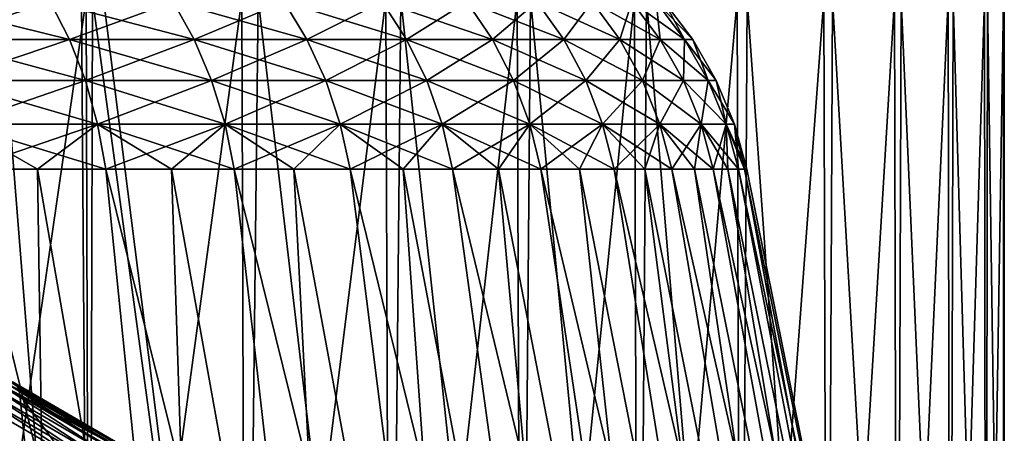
# Model space of a CAD drawing. Header units: metres. Extents: x -24 to 24, y -69 to 184.
# Tile 843 of 896: x 13.49 to 24.23, y 155.32 to 159.84. Entities that reach past the tile are written whole.
import ezdxf

# ---------------------------------------------------------------- set-up
doc = ezdxf.new("R2010")
doc.units = ezdxf.units.M
for name, color, linetype in [('4034', 7, 'CONTINUOUS'), ('4047', 7, 'CONTINUOUS'), ('4052', 7, 'CONTINUOUS'), ('718', 7, 'CONTINUOUS'), ('719', 7, 'CONTINUOUS'), ('720', 7, 'CONTINUOUS'), ('721', 7, 'CONTINUOUS'), ('722', 7, 'CONTINUOUS')]:
    doc.layers.add(name, color=color, linetype=linetype)

msp = doc.modelspace()

# ---------------------------------------------------------------- linework, layer by layer
at = {"layer": '4034'}
for points in [[(14.253792, 147.8, 19.618662), (13.272958, 160.120461, 20.2951), (12.437807, 147.8, 20.817383)], [(14.164881, 160.074782, 19.682953), (13.272958, 160.120461, 20.2951), (14.253792, 147.8, 19.618662)], [(12.403124, 160.06449, -20.838066), (14.215651, 160.06449, -19.646317), (12.437807, 147.8, -20.817383)], [(12.437807, 147.8, -20.817383), (14.215651, 160.06449, -19.646317), (14.253792, 147.8, -19.618662)], [(14.284719, 160.067135, 19.596155), (14.164881, 160.074782, 19.682953), (14.253792, 147.8, 19.618662)], [(14.215651, 160.06449, -19.646317), (15.914427, 160.06449, -18.297363), (14.253792, 147.8, -19.618662)], [(15.955014, 147.8, 18.261983), (14.284719, 160.067135, 19.596155), (14.253792, 147.8, 19.618662)], [(14.253792, 147.8, -19.618662), (15.914427, 160.06449, -18.297363), (15.955014, 147.8, -18.261983)], [(14.40582, 160.064489, 19.507303), (14.284719, 160.067135, 19.596155), (15.955014, 147.8, 18.261983)], [(16.091413, 160.06449, 18.141911), (14.40582, 160.064489, 19.507303), (15.955014, 147.8, 18.261983)], [(15.914427, 160.06449, -18.297363), (17.485861, 160.06449, -16.801999), (15.955014, 147.8, -18.261983)], [(15.955014, 147.8, -18.261983), (17.485861, 160.06449, -16.801999), (17.527775, 147.8, -16.758269)], [(17.527775, 147.8, 16.758269), (16.091413, 160.06449, 18.141911), (15.955014, 147.8, 18.261983)], [(17.648247, 160.06449, 16.631353), (16.091413, 160.06449, 18.141911), (17.527775, 147.8, 16.758269)], [(17.485861, 160.06449, -16.801999), (18.917377, 160.06449, -15.172189), (17.527775, 147.8, -16.758269)], [(17.527775, 147.8, -16.758269), (18.917377, 160.06449, -15.172189), (18.959413, 147.8, -15.119628)], [(18.959413, 147.8, 15.119628), (17.648247, 160.06449, 16.631353), (17.527775, 147.8, 16.758269)], [(19.063864, 160.06449, 14.987715), (17.648247, 160.06449, 16.631353), (18.959413, 147.8, 15.119628)], [(18.917377, 160.06449, -15.172189), (20.197522, 160.06449, -13.420976), (18.959413, 147.8, -15.119628)], [(18.959413, 147.8, -15.119628), (20.197522, 160.06449, -13.420976), (20.238401, 147.8, -13.359252)], [(20.238401, 147.8, 13.359252), (19.063864, 160.06449, 14.987715), (18.959413, 147.8, 15.119628)], [(20.326937, 160.06449, 13.224149), (19.063864, 160.06449, 14.987715), (20.238401, 147.8, 13.359252)], [(20.197522, 160.06449, -13.420976), (21.316052, 160.06449, -11.562372), (20.238401, 147.8, -13.359252)], [(20.238401, 147.8, -13.359252), (21.316052, 160.06449, -11.562372), (21.354442, 147.8, -11.491315)], [(21.354442, 147.8, 11.491315), (20.326937, 160.06449, 13.224149), (20.238401, 147.8, 13.359252)], [(21.42736, 160.06449, 11.354767), (20.326937, 160.06449, 13.224149), (21.354442, 147.8, 11.491315)], [(21.316052, 160.06449, -11.562372), (22.264016, 160.06449, -9.611249), (21.354442, 147.8, -11.491315)], [(21.354442, 147.8, -11.491315), (22.264016, 160.06449, -9.611249), (22.298548, 147.8, -9.530857)], [(22.298548, 147.8, 9.530857), (21.42736, 160.06449, 11.354767), (21.354442, 147.8, 11.491315)], [(22.356327, 160.06449, 9.394528), (21.42736, 160.06449, 11.354767), (22.298548, 147.8, 9.530857)], [(22.264016, 160.06449, -9.611249), (23.033829, 160.06449, -7.583219), (22.298548, 147.8, -9.530857)], [(22.298548, 147.8, -9.530857), (23.033829, 160.06449, -7.583219), (23.063121, 147.8, -7.493662)], [(23.063121, 147.8, 7.493662), (22.356327, 160.06449, 9.394528), (22.298548, 147.8, 9.530857)], [(23.106404, 160.06449, 7.359116), (22.356327, 160.06449, 9.394528), (23.063121, 147.8, 7.493662)], [(23.033829, 160.06449, -7.583219), (23.619332, 160.06449, -5.49451), (23.063121, 147.8, -7.493662)], [(23.063121, 147.8, -7.493662), (23.619332, 160.06449, -5.49451), (23.642002, 147.8, -5.396133)], [(23.642002, 147.8, 5.396133), (23.106404, 160.06449, 7.359116), (23.063121, 147.8, 7.493662)], [(23.67159, 160.06449, 5.264818), (23.106404, 160.06449, 7.359116), (23.642002, 147.8, 5.396133)], [(23.619332, 160.06449, -5.49451), (24.01584, 160.06449, -3.361835), (23.642002, 147.8, -5.396133)], [(23.642002, 147.8, -5.396133), (24.01584, 160.06449, -3.361835), (24.030532, 147.8, -3.255157)], [(24.030532, 147.8, 3.255157), (23.67159, 160.06449, 5.264818), (23.642002, 147.8, 5.396133)], [(24.047363, 160.06449, 3.128392), (23.67159, 160.06449, 5.264818), (24.030532, 147.8, 3.255157)], [(24.01584, 160.06449, -3.361835), (24.220179, 160.06449, -1.202261), (24.030532, 147.8, -3.255157)], [(24.030532, 147.8, -3.255157), (24.220179, 160.06449, -1.202261), (24.225582, 147.8, -1.087972)], [(24.225582, 147.8, 1.087972), (24.047363, 160.06449, 3.128392), (24.030532, 147.8, 3.255157)], [(24.230715, 160.06449, 0.966935), (24.047363, 160.06449, 3.128392), (24.225582, 147.8, 1.087972)], [(24.220179, 160.06449, -1.202261), (24.230715, 160.06449, 0.966935), (24.225582, 147.8, -1.087972)], [(24.225582, 147.8, -1.087972), (24.230715, 160.06449, 0.966935), (24.225582, 147.8, 1.087972)]]:
    msp.add_3dface(points, dxfattribs=at)
at = {"layer": '4047'}
for points in [[(11.276956, 158.202198, -18.21291), (13.842343, 147.74019, -19.05235), (12.106059, 158.202198, -17.672667)], [(12.078778, 147.74019, -20.216469), (13.842343, 147.74019, -19.05235), (11.276956, 158.202198, -18.21291)], [(13.842343, 147.74019, 19.05235), (12.078778, 147.74019, 20.216469), (12.106059, 158.202198, 17.672667)], [(12.106059, 158.202198, -17.672667), (13.842343, 147.74019, -19.05235), (12.909326, 158.202198, -17.09471)], [(12.909326, 158.202198, 17.09471), (13.842343, 147.74019, 19.05235), (12.106059, 158.202198, 17.672667)], [(12.909326, 158.202198, -17.09471), (15.494457, 147.74019, -17.734833), (13.685044, 158.202198, -16.480273)], [(13.842343, 147.74019, -19.05235), (15.494457, 147.74019, -17.734833), (12.909326, 158.202198, -17.09471)], [(13.685044, 158.202198, 16.480273), (13.842343, 147.74019, 19.05235), (12.909326, 158.202198, 17.09471)], [(13.685044, 158.202198, -16.480273), (15.494457, 147.74019, -17.734833), (14.431558, 158.202198, -15.830665)], [(14.431558, 158.202198, 15.830665), (15.494457, 147.74019, 17.734833), (13.685044, 158.202198, 16.480273)], [(15.494457, 147.74019, 17.734833), (13.842343, 147.74019, 19.05235), (13.685044, 158.202198, 16.480273)], [(14.431558, 158.202198, -15.830665), (17.021819, 147.74019, -16.274525), (15.147274, 158.202198, -15.147274)], [(15.494457, 147.74019, -17.734833), (17.021819, 147.74019, -16.274525), (14.431558, 158.202198, -15.830665)], [(15.147274, 158.202198, 15.147274), (15.494457, 147.74019, 17.734833), (14.431558, 158.202198, 15.830665)], [(15.147274, 158.202198, -15.147274), (17.021819, 147.74019, -16.274525), (15.830665, 158.202198, -14.431558)], [(15.830665, 158.202198, 14.431558), (17.021819, 147.74019, 16.274525), (15.147274, 158.202198, 15.147274)], [(17.021819, 147.74019, 16.274525), (15.494457, 147.74019, 17.734833), (15.147274, 158.202198, 15.147274)], [(15.830665, 158.202198, -14.431558), (18.412131, 147.74019, -14.683185), (16.480273, 158.202198, -13.685044)], [(17.021819, 147.74019, -16.274525), (18.412131, 147.74019, -14.683185), (15.830665, 158.202198, -14.431558)], [(16.480273, 158.202198, 13.685044), (17.021819, 147.74019, 16.274525), (15.830665, 158.202198, 14.431558)], [(16.480273, 158.202198, -13.685044), (18.412131, 147.74019, -14.683185), (17.09471, 158.202198, -12.909326)], [(17.09471, 158.202198, 12.909326), (18.412131, 147.74019, 14.683185), (16.480273, 158.202198, 13.685044)], [(18.412131, 147.74019, 14.683185), (17.021819, 147.74019, 16.274525), (16.480273, 158.202198, 13.685044)], [(17.09471, 158.202198, -12.909326), (19.6542, 147.74019, -12.973624), (17.672667, 158.202198, -12.106059)], [(18.412131, 147.74019, -14.683185), (19.6542, 147.74019, -12.973624), (17.09471, 158.202198, -12.909326)], [(17.672667, 158.202198, 12.106059), (18.412131, 147.74019, 14.683185), (17.09471, 158.202198, 12.909326)], [(17.672667, 158.202198, -12.106059), (19.6542, 147.74019, -12.973624), (18.21291, 158.202198, -11.276956)], [(18.21291, 158.202198, 11.276956), (19.6542, 147.74019, 12.973624), (17.672667, 158.202198, 12.106059)], [(19.6542, 147.74019, 12.973624), (18.412131, 147.74019, 14.683185), (17.672667, 158.202198, 12.106059)], [(18.21291, 158.202198, -11.276956), (20.738025, 147.74019, -11.159607), (18.714285, 158.202198, -10.423788)], [(19.6542, 147.74019, -12.973624), (20.738025, 147.74019, -11.159607), (18.21291, 158.202198, -11.276956)], [(18.714285, 158.202198, 10.423788), (19.6542, 147.74019, 12.973624), (18.21291, 158.202198, 11.276956)], [(18.714285, 158.202198, -10.423788), (20.738025, 147.74019, -11.159607), (19.175723, 158.202198, -9.548375)], [(19.175723, 158.202198, 9.548375), (20.738025, 147.74019, 11.159607), (18.714285, 158.202198, 10.423788)], [(20.738025, 147.74019, 11.159607), (19.6542, 147.74019, 12.973624), (18.714285, 158.202198, 10.423788)], [(19.175723, 158.202198, -9.548375), (21.654879, 147.74019, -9.255739), (19.596239, 158.202198, -8.652586)], [(20.738025, 147.74019, -11.159607), (21.654879, 147.74019, -9.255739), (19.175723, 158.202198, -9.548375)], [(19.596239, 158.202198, 8.652586), (20.738025, 147.74019, 11.159607), (19.175723, 158.202198, 9.548375)], [(19.596239, 158.202198, -8.652586), (21.654879, 147.74019, -9.255739), (19.974936, 158.202198, -7.738331)], [(19.974936, 158.202198, 7.738331), (21.654879, 147.74019, 9.255739), (19.596239, 158.202198, 8.652586)], [(21.654879, 147.74019, 9.255739), (20.738025, 147.74019, 11.159607), (19.596239, 158.202198, 8.652586)], [(19.974936, 158.202198, -7.738331), (22.397381, 147.74019, -7.27735), (20.311005, 158.202198, -6.807563)], [(21.654879, 147.74019, -9.255739), (22.397381, 147.74019, -7.27735), (19.974936, 158.202198, -7.738331)], [(20.311005, 158.202198, 6.807563), (21.654879, 147.74019, 9.255739), (19.974936, 158.202198, 7.738331)], [(20.311005, 158.202198, -6.807563), (22.397381, 147.74019, -7.27735), (20.603729, 158.202198, -5.862266)], [(20.603729, 158.202198, 5.862266), (22.397381, 147.74019, 7.27735), (20.311005, 158.202198, 6.807563)], [(22.397381, 147.74019, 7.27735), (21.654879, 147.74019, 9.255739), (20.311005, 158.202198, 6.807563)], [(20.603729, 158.202198, -5.862266), (22.959552, 147.74019, -5.240368), (20.852484, 158.202198, -4.90446)], [(22.397381, 147.74019, -7.27735), (22.959552, 147.74019, -5.240368), (20.603729, 158.202198, -5.862266)], [(20.852484, 158.202198, 4.90446), (22.397381, 147.74019, 7.27735), (20.603729, 158.202198, 5.862266)], [(20.852484, 158.202198, -4.90446), (22.959552, 147.74019, -5.240368), (21.056739, 158.202198, -3.936187)], [(21.056739, 158.202198, 3.936187), (22.959552, 147.74019, 5.240368), (20.852484, 158.202198, 4.90446)], [(22.959552, 147.74019, 5.240368), (22.397381, 147.74019, 7.27735), (20.852484, 158.202198, 4.90446)], [(21.056739, 158.202198, -3.936187), (23.336867, 147.74019, -3.161193), (21.216058, 158.202198, -2.959514)], [(22.959552, 147.74019, -5.240368), (23.336867, 147.74019, -3.161193), (21.056739, 158.202198, -3.936187)], [(21.216058, 158.202198, 2.959514), (22.959552, 147.74019, 5.240368), (21.056739, 158.202198, 3.936187)], [(21.216058, 158.202198, -2.959514), (23.336867, 147.74019, -3.161193), (21.3301, 158.202198, -1.976525)], [(21.3301, 158.202198, 1.976525), (23.336867, 147.74019, 3.161193), (21.216058, 158.202198, 2.959514)], [(23.336867, 147.74019, 3.161193), (22.959552, 147.74019, 5.240368), (21.216058, 158.202198, 2.959514)], [(21.3301, 158.202198, -1.976525), (23.526287, 147.74019, -1.056567), (21.398623, 158.202198, -0.989318)], [(23.336867, 147.74019, -3.161193), (23.526287, 147.74019, -1.056567), (21.3301, 158.202198, -1.976525)], [(21.398623, 158.202198, 0.989318), (23.336867, 147.74019, 3.161193), (21.3301, 158.202198, 1.976525)], [(21.398623, 158.202198, -0.989318), (23.526287, 147.74019, -1.056567), (21.42148, 158.202198, 0)], [(21.42148, 158.202198, 0), (23.526287, 147.74019, 1.056567), (21.398623, 158.202198, 0.989318)], [(23.526287, 147.74019, 1.056567), (23.336867, 147.74019, 3.161193), (21.398623, 158.202198, 0.989318)], [(23.526287, 147.74019, -1.056567), (23.526287, 147.74019, 1.056567), (21.42148, 158.202198, 0)]]:
    msp.add_3dface(points, dxfattribs=at)
at = {"layer": '4052'}
for points in [[(13.823789, 160.030435, 15.163974), (12.554156, 159.620321, 16.624389), (12.365664, 160.030435, 16.374786)], [(12.365664, 160.030435, -16.374786), (14.034507, 159.620321, -15.395121), (13.823789, 160.030435, -15.163974)], [(12.554156, 159.620321, -16.624389), (14.034507, 159.620321, -15.395121), (12.365664, 160.030435, -16.374786)], [(14.034507, 159.620321, 15.395121), (12.554156, 159.620321, 16.624389), (13.823789, 160.030435, 15.163974)], [(15.163974, 160.030435, 13.823789), (14.034507, 159.620321, 15.395121), (13.823789, 160.030435, 15.163974)], [(13.823789, 160.030435, -15.163974), (15.395121, 159.620321, -14.034507), (15.163974, 160.030435, -13.823789)], [(14.034507, 159.620321, -15.395121), (15.395121, 159.620321, -14.034507), (13.823789, 160.030435, -15.163974)], [(15.395121, 159.620321, 14.034507), (14.034507, 159.620321, 15.395121), (15.163974, 160.030435, 13.823789)], [(16.374786, 160.030435, 12.365664), (15.395121, 159.620321, 14.034507), (15.163974, 160.030435, 13.823789)], [(15.163974, 160.030435, -13.823789), (16.624389, 159.620321, -12.554156), (16.374786, 160.030435, -12.365664)], [(15.395121, 159.620321, -14.034507), (16.624389, 159.620321, -12.554156), (15.163974, 160.030435, -13.823789)], [(16.624389, 159.620321, 12.554156), (15.395121, 159.620321, 14.034507), (16.374786, 160.030435, 12.365664)], [(17.445894, 160.030435, 10.80204), (16.624389, 159.620321, 12.554156), (16.374786, 160.030435, 12.365664)], [(16.374786, 160.030435, -12.365664), (17.711824, 159.620321, -10.966697), (17.445894, 160.030435, -10.80204)], [(16.624389, 159.620321, -12.554156), (17.711824, 159.620321, -10.966697), (16.374786, 160.030435, -12.365664)], [(17.711824, 159.620321, 10.966697), (16.624389, 159.620321, 12.554156), (17.445894, 160.030435, 10.80204)], [(18.368159, 160.030435, 9.146256), (17.711824, 159.620321, 10.966697), (17.445894, 160.030435, 10.80204)], [(17.445894, 160.030435, -10.80204), (18.648147, 159.620321, -9.285674), (18.368159, 160.030435, -9.146256)], [(17.711824, 159.620321, -10.966697), (18.648147, 159.620321, -9.285674), (17.445894, 160.030435, -10.80204)], [(18.648147, 159.620321, 9.285674), (17.711824, 159.620321, 10.966697), (18.368159, 160.030435, 9.146256)], [(19.133714, 160.030435, 7.41244), (18.648147, 159.620321, 9.285674), (18.368159, 160.030435, 9.146256)], [(18.368159, 160.030435, -9.146256), (19.425371, 159.620321, -7.525429), (19.133714, 160.030435, -7.41244)], [(18.648147, 159.620321, -9.285674), (19.425371, 159.620321, -7.525429), (18.368159, 160.030435, -9.146256)], [(19.425371, 159.620321, 7.525429), (18.648147, 159.620321, 9.285674), (19.133714, 160.030435, 7.41244)], [(19.736026, 160.030435, 5.615384), (19.425371, 159.620321, 7.525429), (19.133714, 160.030435, 7.41244)], [(19.133714, 160.030435, -7.41244), (20.036865, 159.620321, -5.70098), (19.736026, 160.030435, -5.615384)], [(19.425371, 159.620321, -7.525429), (20.036865, 159.620321, -5.70098), (19.133714, 160.030435, -7.41244)], [(20.036865, 159.620321, 5.70098), (19.425371, 159.620321, 7.525429), (19.736026, 160.030435, 5.615384)], [(20.169958, 160.030435, 3.770419), (20.036865, 159.620321, 5.70098), (19.736026, 160.030435, 5.615384)], [(19.736026, 160.030435, -5.615384), (20.477411, 159.620321, -3.827892), (20.169958, 160.030435, -3.770419)], [(20.036865, 159.620321, -5.70098), (20.477411, 159.620321, -3.827892), (19.736026, 160.030435, -5.615384)], [(20.477411, 159.620321, 3.827892), (20.036865, 159.620321, 5.70098), (20.169958, 160.030435, 3.770419)], [(20.431807, 160.030435, 1.893286), (20.477411, 159.620321, 3.827892), (20.169958, 160.030435, 3.770419)], [(20.169958, 160.030435, -3.770419), (20.743252, 159.620321, -1.922145), (20.431807, 160.030435, -1.893286)], [(20.477411, 159.620321, -3.827892), (20.743252, 159.620321, -1.922145), (20.169958, 160.030435, -3.770419)], [(20.519339, 160.030435, 0), (20.743252, 159.620321, 1.922145), (20.431807, 160.030435, 1.893286)], [(20.743252, 159.620321, 1.922145), (20.477411, 159.620321, 3.827892), (20.431807, 160.030435, 1.893286)], [(20.431807, 160.030435, -1.893286), (20.832118, 159.620321, 0), (20.519339, 160.030435, 0)], [(20.743252, 159.620321, -1.922145), (20.832118, 159.620321, 0), (20.431807, 160.030435, -1.893286)], [(20.832118, 159.620321, 0), (20.743252, 159.620321, 1.922145), (20.519339, 160.030435, 0)], [(14.034507, 159.620321, 15.395121), (12.709278, 159.173369, 16.829804), (12.554156, 159.620321, 16.624389)], [(12.554156, 159.620321, -16.624389), (14.207921, 159.173369, -15.585347), (14.034507, 159.620321, -15.395121)], [(12.709278, 159.173369, -16.829804), (14.207921, 159.173369, -15.585347), (12.554156, 159.620321, -16.624389)], [(14.207921, 159.173369, 15.585347), (12.709278, 159.173369, 16.829804), (14.034507, 159.620321, 15.395121)], [(15.395121, 159.620321, 14.034507), (14.207921, 159.173369, 15.585347), (14.034507, 159.620321, 15.395121)], [(14.034507, 159.620321, -15.395121), (15.585347, 159.173369, -14.207921), (15.395121, 159.620321, -14.034507)], [(14.207921, 159.173369, -15.585347), (15.585347, 159.173369, -14.207921), (14.034507, 159.620321, -15.395121)], [(15.585347, 159.173369, 14.207921), (14.207921, 159.173369, 15.585347), (15.395121, 159.620321, 14.034507)], [(16.624389, 159.620321, 12.554156), (15.585347, 159.173369, 14.207921), (15.395121, 159.620321, 14.034507)], [(15.395121, 159.620321, -14.034507), (16.829804, 159.173369, -12.709278), (16.624389, 159.620321, -12.554156)], [(15.585347, 159.173369, -14.207921), (16.829804, 159.173369, -12.709278), (15.395121, 159.620321, -14.034507)], [(16.829804, 159.173369, 12.709278), (15.585347, 159.173369, 14.207921), (16.624389, 159.620321, 12.554156)], [(17.711824, 159.620321, 10.966697), (16.829804, 159.173369, 12.709278), (16.624389, 159.620321, 12.554156)], [(16.624389, 159.620321, -12.554156), (17.930676, 159.173369, -11.102204), (17.711824, 159.620321, -10.966697)], [(16.829804, 159.173369, -12.709278), (17.930676, 159.173369, -11.102204), (16.624389, 159.620321, -12.554156)], [(17.930675, 159.173369, 11.102204), (16.829804, 159.173369, 12.709278), (17.711824, 159.620321, 10.966697)], [(18.648147, 159.620321, 9.285674), (17.930675, 159.173369, 11.102204), (17.711824, 159.620321, 10.966697)], [(17.711824, 159.620321, -10.966697), (18.878569, 159.173369, -9.40041), (18.648147, 159.620321, -9.285674)], [(17.930676, 159.173369, -11.102204), (18.878569, 159.173369, -9.40041), (17.711824, 159.620321, -10.966697)], [(18.878569, 159.173369, 9.40041), (17.930675, 159.173369, 11.102204), (18.648147, 159.620321, 9.285674)], [(19.425371, 159.620321, 7.525429), (18.878569, 159.173369, 9.40041), (18.648147, 159.620321, 9.285674)], [(18.648147, 159.620321, -9.285674), (19.665396, 159.173369, -7.618415), (19.425371, 159.620321, -7.525429)], [(18.878569, 159.173369, -9.40041), (19.665396, 159.173369, -7.618415), (18.648147, 159.620321, -9.285674)], [(19.665396, 159.173369, 7.618415), (18.878569, 159.173369, 9.40041), (19.425371, 159.620321, 7.525429)], [(20.036865, 159.620321, 5.70098), (19.665396, 159.173369, 7.618415), (19.425371, 159.620321, 7.525429)], [(19.425371, 159.620321, -7.525429), (20.284446, 159.173369, -5.771422), (20.036865, 159.620321, -5.70098)], [(19.665396, 159.173369, -7.618415), (20.284446, 159.173369, -5.771422), (19.425371, 159.620321, -7.525429)], [(20.284446, 159.173369, 5.771422), (19.665396, 159.173369, 7.618415), (20.036865, 159.620321, 5.70098)], [(20.477411, 159.620321, 3.827892), (20.284446, 159.173369, 5.771422), (20.036865, 159.620321, 5.70098)], [(20.036865, 159.620321, -5.70098), (20.730436, 159.173369, -3.87519), (20.477411, 159.620321, -3.827892)], [(20.284446, 159.173369, -5.771422), (20.730436, 159.173369, -3.87519), (20.036865, 159.620321, -5.70098)], [(20.730436, 159.173369, 3.87519), (20.284446, 159.173369, 5.771422), (20.477411, 159.620321, 3.827892)], [(20.743252, 159.620321, 1.922145), (20.730436, 159.173369, 3.87519), (20.477411, 159.620321, 3.827892)], [(20.477411, 159.620321, -3.827892), (20.999561, 159.173369, -1.945896), (20.743252, 159.620321, -1.922145)], [(20.730436, 159.173369, -3.87519), (20.999561, 159.173369, -1.945896), (20.477411, 159.620321, -3.827892)], [(20.999561, 159.173369, 1.945896), (20.730436, 159.173369, 3.87519), (20.743252, 159.620321, 1.922145)], [(20.832118, 159.620321, 0), (20.999561, 159.173369, 1.945896), (20.743252, 159.620321, 1.922145)], [(20.743252, 159.620321, -1.922145), (21.089525, 159.173369, 0), (20.832118, 159.620321, 0)], [(20.999561, 159.173369, -1.945896), (21.089525, 159.173369, 0), (20.743252, 159.620321, -1.922145)], [(21.089525, 159.173369, 0), (20.999561, 159.173369, 1.945896), (20.832118, 159.620321, 0)], [(14.207921, 159.173369, 15.585347), (12.828452, 158.697011, 16.987616), (12.709278, 159.173369, 16.829804)], [(12.709278, 159.173369, -16.829804), (14.341148, 158.697011, -15.73149), (14.207921, 159.173369, -15.585347)], [(12.828452, 158.697011, -16.987616), (14.341148, 158.697011, -15.73149), (12.709278, 159.173369, -16.829804)], [(14.341148, 158.697011, 15.73149), (12.828452, 158.697011, 16.987616), (14.207921, 159.173369, 15.585347)], [(15.585347, 159.173369, 14.207921), (14.341148, 158.697011, 15.73149), (14.207921, 159.173369, 15.585347)], [(14.207921, 159.173369, -15.585347), (15.73149, 158.697011, -14.341148), (15.585347, 159.173369, -14.207921)], [(14.341148, 158.697011, -15.73149), (15.73149, 158.697011, -14.341148), (14.207921, 159.173369, -15.585347)], [(15.73149, 158.697011, 14.341148), (14.341148, 158.697011, 15.73149), (15.585347, 159.173369, 14.207921)], [(16.829804, 159.173369, 12.709278), (15.73149, 158.697011, 14.341148), (15.585347, 159.173369, 14.207921)], [(15.585347, 159.173369, -14.207921), (16.987616, 158.697011, -12.828452), (16.829804, 159.173369, -12.709278)], [(15.73149, 158.697011, -14.341148), (16.987616, 158.697011, -12.828452), (15.585347, 159.173369, -14.207921)], [(16.987616, 158.697011, 12.828452), (15.73149, 158.697011, 14.341148), (16.829804, 159.173369, 12.709278)], [(17.930675, 159.173369, 11.102204), (16.987616, 158.697011, 12.828452), (16.829804, 159.173369, 12.709278)], [(16.829804, 159.173369, -12.709278), (18.098811, 158.697011, -11.206309), (17.930676, 159.173369, -11.102204)], [(16.987616, 158.697011, -12.828452), (18.098811, 158.697011, -11.206309), (16.829804, 159.173369, -12.709278)], [(18.098811, 158.697011, 11.206309), (16.987616, 158.697011, 12.828452), (17.930675, 159.173369, 11.102204)], [(18.878569, 159.173369, 9.40041), (18.098811, 158.697011, 11.206309), (17.930675, 159.173369, 11.102204)], [(17.930676, 159.173369, -11.102204), (19.055592, 158.697011, -9.488557), (18.878569, 159.173369, -9.40041)], [(18.098811, 158.697011, -11.206309), (19.055592, 158.697011, -9.488557), (17.930676, 159.173369, -11.102204)], [(19.055592, 158.697011, 9.488557), (18.098811, 158.697011, 11.206309), (18.878569, 159.173369, 9.40041)], [(19.665396, 159.173369, 7.618415), (19.055592, 158.697011, 9.488557), (18.878569, 159.173369, 9.40041)], [(18.878569, 159.173369, -9.40041), (19.849798, 158.697011, -7.689853), (19.665396, 159.173369, -7.618415)], [(19.055592, 158.697011, -9.488557), (19.849798, 158.697011, -7.689853), (18.878569, 159.173369, -9.40041)], [(19.849798, 158.697011, 7.689853), (19.055592, 158.697011, 9.488557), (19.665396, 159.173369, 7.618415)], [(20.284446, 159.173369, 5.771422), (19.849798, 158.697011, 7.689853), (19.665396, 159.173369, 7.618415)], [(19.665396, 159.173369, -7.618415), (20.474652, 158.697011, -5.825541), (20.284446, 159.173369, -5.771422)], [(19.849798, 158.697011, -7.689853), (20.474652, 158.697011, -5.825541), (19.665396, 159.173369, -7.618415)], [(20.474652, 158.697011, 5.825541), (19.849798, 158.697011, 7.689853), (20.284446, 159.173369, 5.771422)], [(20.730436, 159.173369, 3.87519), (20.474652, 158.697011, 5.825541), (20.284446, 159.173369, 5.771422)], [(20.284446, 159.173369, -5.771422), (20.924824, 158.697011, -3.911527), (20.730436, 159.173369, -3.87519)], [(20.474652, 158.697011, -5.825541), (20.924824, 158.697011, -3.911527), (20.284446, 159.173369, -5.771422)], [(20.924824, 158.697011, 3.911527), (20.474652, 158.697011, 5.825541), (20.730436, 159.173369, 3.87519)], [(20.999561, 159.173369, 1.945896), (20.924824, 158.697011, 3.911527), (20.730436, 159.173369, 3.87519)], [(20.730436, 159.173369, -3.87519), (21.196473, 158.697011, -1.964142), (20.999561, 159.173369, -1.945896)], [(20.924824, 158.697011, -3.911527), (21.196473, 158.697011, -1.964142), (20.730436, 159.173369, -3.87519)], [(21.196473, 158.697011, 1.964142), (20.924824, 158.697011, 3.911527), (20.999561, 159.173369, 1.945896)], [(21.089525, 159.173369, 0), (21.196473, 158.697011, 1.964142), (20.999561, 159.173369, 1.945896)], [(20.999561, 159.173369, -1.945896), (21.28728, 158.697011, 0), (21.089525, 159.173369, 0)], [(21.196473, 158.697011, -1.964142), (21.28728, 158.697011, 0), (20.999561, 159.173369, -1.945896)], [(21.28728, 158.697011, 0), (21.196473, 158.697011, 1.964142), (21.089525, 159.173369, 0)], [(14.341148, 158.697011, 15.73149), (12.909326, 158.202198, 17.09471), (12.828452, 158.697011, 16.987616)], [(12.828452, 158.697011, -16.987616), (14.431558, 158.202198, -15.830665), (14.341148, 158.697011, -15.73149)], [(13.685044, 158.202198, -16.480273), (14.431558, 158.202198, -15.830665), (12.828452, 158.697011, -16.987616)], [(12.909326, 158.202198, -17.09471), (13.685044, 158.202198, -16.480273), (12.828452, 158.697011, -16.987616)], [(13.685044, 158.202198, 16.480273), (12.909326, 158.202198, 17.09471), (14.341148, 158.697011, 15.73149)], [(14.431558, 158.202198, 15.830665), (13.685044, 158.202198, 16.480273), (14.341148, 158.697011, 15.73149)], [(15.73149, 158.697011, 14.341148), (14.431558, 158.202198, 15.830665), (14.341148, 158.697011, 15.73149)], [(14.341148, 158.697011, -15.73149), (15.830665, 158.202198, -14.431558), (15.73149, 158.697011, -14.341148)], [(15.147274, 158.202198, -15.147274), (15.830665, 158.202198, -14.431558), (14.341148, 158.697011, -15.73149)], [(14.431558, 158.202198, -15.830665), (15.147274, 158.202198, -15.147274), (14.341148, 158.697011, -15.73149)], [(15.147274, 158.202198, 15.147274), (14.431558, 158.202198, 15.830665), (15.73149, 158.697011, 14.341148)], [(15.830665, 158.202198, 14.431558), (15.147274, 158.202198, 15.147274), (15.73149, 158.697011, 14.341148)], [(16.987616, 158.697011, 12.828452), (15.830665, 158.202198, 14.431558), (15.73149, 158.697011, 14.341148)], [(15.73149, 158.697011, -14.341148), (17.09471, 158.202198, -12.909326), (16.987616, 158.697011, -12.828452)], [(16.480273, 158.202198, -13.685044), (17.09471, 158.202198, -12.909326), (15.73149, 158.697011, -14.341148)], [(15.830665, 158.202198, -14.431558), (16.480273, 158.202198, -13.685044), (15.73149, 158.697011, -14.341148)], [(16.480273, 158.202198, 13.685044), (15.830665, 158.202198, 14.431558), (16.987616, 158.697011, 12.828452)], [(17.09471, 158.202198, 12.909326), (16.480273, 158.202198, 13.685044), (16.987616, 158.697011, 12.828452)], [(18.098811, 158.697011, 11.206309), (17.09471, 158.202198, 12.909326), (16.987616, 158.697011, 12.828452)], [(16.987616, 158.697011, -12.828452), (18.21291, 158.202198, -11.276956), (18.098811, 158.697011, -11.206309)], [(17.672667, 158.202198, -12.106059), (18.21291, 158.202198, -11.276956), (16.987616, 158.697011, -12.828452)], [(17.09471, 158.202198, -12.909326), (17.672667, 158.202198, -12.106059), (16.987616, 158.697011, -12.828452)], [(17.672667, 158.202198, 12.106059), (17.09471, 158.202198, 12.909326), (18.098811, 158.697011, 11.206309)], [(18.21291, 158.202198, 11.276956), (17.672667, 158.202198, 12.106059), (18.098811, 158.697011, 11.206309)], [(19.055592, 158.697011, 9.488557), (18.21291, 158.202198, 11.276956), (18.098811, 158.697011, 11.206309)], [(18.098811, 158.697011, -11.206309), (19.175723, 158.202198, -9.548375), (19.055592, 158.697011, -9.488557)], [(18.714285, 158.202198, -10.423788), (19.175723, 158.202198, -9.548375), (18.098811, 158.697011, -11.206309)], [(18.21291, 158.202198, -11.276956), (18.714285, 158.202198, -10.423788), (18.098811, 158.697011, -11.206309)], [(18.714285, 158.202198, 10.423788), (18.21291, 158.202198, 11.276956), (19.055592, 158.697011, 9.488557)], [(19.175723, 158.202198, 9.548375), (18.714285, 158.202198, 10.423788), (19.055592, 158.697011, 9.488557)], [(19.849798, 158.697011, 7.689853), (19.175723, 158.202198, 9.548375), (19.055592, 158.697011, 9.488557)], [(19.055592, 158.697011, -9.488557), (19.974936, 158.202198, -7.738331), (19.849798, 158.697011, -7.689853)], [(19.596239, 158.202198, -8.652586), (19.974936, 158.202198, -7.738331), (19.055592, 158.697011, -9.488557)], [(19.175723, 158.202198, -9.548375), (19.596239, 158.202198, -8.652586), (19.055592, 158.697011, -9.488557)], [(19.596239, 158.202198, 8.652586), (19.175723, 158.202198, 9.548375), (19.849798, 158.697011, 7.689853)], [(19.974936, 158.202198, 7.738331), (19.596239, 158.202198, 8.652586), (19.849798, 158.697011, 7.689853)], [(20.474652, 158.697011, 5.825541), (19.974936, 158.202198, 7.738331), (19.849798, 158.697011, 7.689853)], [(19.849798, 158.697011, -7.689853), (20.603729, 158.202198, -5.862266), (20.474652, 158.697011, -5.825541)], [(20.311005, 158.202198, -6.807563), (20.603729, 158.202198, -5.862266), (19.849798, 158.697011, -7.689853)], [(19.974936, 158.202198, -7.738331), (20.311005, 158.202198, -6.807563), (19.849798, 158.697011, -7.689853)], [(20.311005, 158.202198, 6.807563), (19.974936, 158.202198, 7.738331), (20.474652, 158.697011, 5.825541)], [(20.603729, 158.202198, 5.862266), (20.311005, 158.202198, 6.807563), (20.474652, 158.697011, 5.825541)], [(20.924824, 158.697011, 3.911527), (20.603729, 158.202198, 5.862266), (20.474652, 158.697011, 5.825541)], [(20.474652, 158.697011, -5.825541), (21.056739, 158.202198, -3.936187), (20.924824, 158.697011, -3.911527)], [(20.852484, 158.202198, -4.90446), (21.056739, 158.202198, -3.936187), (20.474652, 158.697011, -5.825541)], [(20.603729, 158.202198, -5.862266), (20.852484, 158.202198, -4.90446), (20.474652, 158.697011, -5.825541)], [(20.852484, 158.202198, 4.90446), (20.603729, 158.202198, 5.862266), (20.924824, 158.697011, 3.911527)], [(21.056739, 158.202198, 3.936187), (20.852484, 158.202198, 4.90446), (20.924824, 158.697011, 3.911527)], [(21.196473, 158.697011, 1.964142), (21.056739, 158.202198, 3.936187), (20.924824, 158.697011, 3.911527)], [(20.924824, 158.697011, -3.911527), (21.3301, 158.202198, -1.976525), (21.196473, 158.697011, -1.964142)], [(21.216058, 158.202198, -2.959514), (21.3301, 158.202198, -1.976525), (20.924824, 158.697011, -3.911527)], [(21.056739, 158.202198, -3.936187), (21.216058, 158.202198, -2.959514), (20.924824, 158.697011, -3.911527)], [(21.216058, 158.202198, 2.959514), (21.056739, 158.202198, 3.936187), (21.196473, 158.697011, 1.964142)], [(21.28728, 158.697011, 0), (21.3301, 158.202198, 1.976525), (21.196473, 158.697011, 1.964142)], [(21.3301, 158.202198, 1.976525), (21.216058, 158.202198, 2.959514), (21.196473, 158.697011, 1.964142)], [(21.196473, 158.697011, -1.964142), (21.42148, 158.202198, 0), (21.28728, 158.697011, 0)], [(21.398623, 158.202198, -0.989318), (21.42148, 158.202198, 0), (21.196473, 158.697011, -1.964142)], [(21.3301, 158.202198, -1.976525), (21.398623, 158.202198, -0.989318), (21.196473, 158.697011, -1.964142)], [(21.398623, 158.202198, 0.989318), (21.3301, 158.202198, 1.976525), (21.28728, 158.697011, 0)], [(21.42148, 158.202198, 0), (21.398623, 158.202198, 0.989318), (21.28728, 158.697011, 0)]]:
    msp.add_3dface(points, dxfattribs=at)
at = {"layer": '718'}
msp.add_3dface([(13.480766, 155.800485, -1.346484), (13.127234, 155.930408, -0.88709), (13.494952, 155.739238, -1.299783)], dxfattribs=at)
at = {"layer": '719'}
for points in [[(13.6023, 154.670945, -0.625319), (13.127234, 155.930408, -0.88709), (13.452116, 154.749869, -0.466297)], [(13.494952, 155.739238, -1.299783), (13.127234, 155.930408, -0.88709), (13.6023, 154.670945, -0.625319)]]:
    msp.add_3dface(points, dxfattribs=at)
at = {"layer": '720'}
msp.add_3dface([(12.841908, 154.939355, -1.5282), (13.065362, 155.637111, -1.675159), (14.269285, 154.936967, -2.879082)], dxfattribs=at)
at = {"layer": '721'}
for points in [[(13.137839, 155.774451, -1.67559), (13.189184, 155.829236, -1.653328), (14.347717, 155.070844, -2.885467)], [(13.189184, 155.829236, -1.653328), (13.246142, 155.869543, -1.617768), (14.401438, 155.124248, -2.865581)], [(14.347717, 155.070844, -2.885467), (13.189184, 155.829236, -1.653328), (14.401438, 155.124248, -2.865581)], [(13.246142, 155.869543, -1.617768), (13.304831, 155.892625, -1.571332), (14.460143, 155.163538, -2.831769)], [(14.401438, 155.124248, -2.865581), (13.246142, 155.869543, -1.617768), (14.460143, 155.163538, -2.831769)], [(13.304831, 155.892625, -1.571332), (13.36125, 155.896908, -1.517186), (14.519832, 155.186038, -2.786334)], [(14.460143, 155.163538, -2.831769), (13.304831, 155.892625, -1.571332), (14.519832, 155.186038, -2.786334)], [(14.519832, 155.186038, -2.786334), (13.36125, 155.896908, -1.517186), (14.576438, 155.190213, -2.732374)], [(13.36125, 155.896908, -1.517186), (13.411557, 155.882101, -1.45902), (14.576438, 155.190213, -2.732374)], [(14.576438, 155.190213, -2.732374), (13.411557, 155.882101, -1.45902), (14.626102, 155.17578, -2.673565)], [(13.411557, 155.882101, -1.45902), (13.452321, 155.849213, -1.400796), (14.626102, 155.17578, -2.673565)], [(14.626102, 155.17578, -2.673565), (13.452321, 155.849213, -1.400796), (14.665441, 155.143721, -2.613915)], [(13.452321, 155.849213, -1.400796), (13.480766, 155.800485, -1.346484), (14.665441, 155.143721, -2.613915)], [(13.095606, 155.708921, -1.683036), (13.137839, 155.774451, -1.67559), (14.302642, 155.006966, -2.890072)], [(14.302642, 155.006966, -2.890072), (13.137839, 155.774451, -1.67559), (14.347717, 155.070844, -2.885467)], [(14.665441, 155.143721, -2.613915), (13.480766, 155.800485, -1.346484), (14.691773, 155.096221, -2.55749)], [(13.480766, 155.800485, -1.346484), (13.494952, 155.739238, -1.299783), (14.691773, 155.096221, -2.55749)], [(14.691773, 155.096221, -2.55749), (13.494952, 155.739238, -1.299783), (14.703303, 155.036519, -2.508134)], [(13.065362, 155.637111, -1.675159), (13.095606, 155.708921, -1.683036), (14.269285, 154.936967, -2.879082)], [(14.269285, 154.936967, -2.879082), (13.095606, 155.708921, -1.683036), (14.302642, 155.006966, -2.890072)]]:
    msp.add_3dface(points, dxfattribs=at)
at = {"layer": '722'}
for points in [[(13.494952, 155.739238, -1.299783), (13.6023, 154.670945, -0.625319), (14.764332, 153.995163, -1.787351)], [(14.703303, 155.036519, -2.508134), (13.494952, 155.739238, -1.299783), (14.764332, 153.995163, -1.787351)]]:
    msp.add_3dface(points, dxfattribs=at)

doc.saveas('drawing.dxf')
